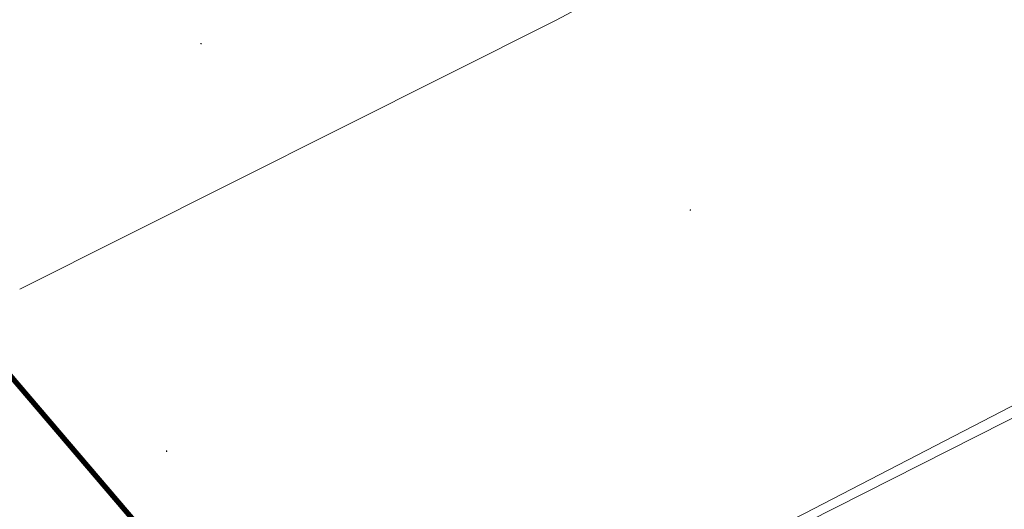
# Model space of a CAD drawing. Header units: metres. Extents: x 163628 to 168255, y 402691 to 405367.
# Tile 1055 of 1056: x 165567.28 to 165576.47, y 404002.07 to 404006.64. Entities that reach past the tile are written whole.
import ezdxf

# ---------------------------------------------------------------- set-up
doc = ezdxf.new("R2010")
doc.units = ezdxf.units.M
doc.linetypes.add('X-CA190022.004-UO-TXT_Tekst 1op200_v0.1$0$AL-TEKENBLADGRENS', pattern=[11.5, 2.5, -1.5, 1, -1.5, 1, -1.5, 2.5])
for name, color, linetype, lineweight in [('X-CA190022.004-UO-DTM inmeting_v0.1$0$B-WE-OG-HOOGTEPUNT-S', 246, 'Continuous', 0), ('X-CA190022.004-UO-DTM inmeting_v0.1$0$B-WE-VH-KANTOPSLUITING_ACHTERKANTBAND-G', 246, 'Continuous', 0), ('X-CA190022.004-UO-DTM inmeting_v0.1$0$B-WE-VH-KANTOPSLUITING_VOORKANTBAND-G', 246, 'Continuous', 0), ('X-CA190022.004-UO-DTM inmeting_v0.1$0$B-WE-VH-VERHARDING_KLINKERS-G', 246, 'Continuous', 0), ('X-CA190022.004-UO-TXT_Tekst 1op200_v0.1$0$X-XX-AL-TEKENBLADGRENS-G', 7, 'X-CA190022.004-UO-TXT_Tekst 1op200_v0.1$0$AL-TEKENBLADGRENS', 35)]:
    doc.layers.add(name, color=color, linetype=linetype, lineweight=lineweight)
doc.layers.add('X-CA190022.004-UO-DTM inmeting_v0.1$0$X-XX-AL-MEETPUNT-S', color=246, linetype='Continuous', lineweight=0, plot=False)

# ---------------------------------------------------------------- blocks, each defined once
blk = doc.blocks.new('X-CA190022.004-UO-DTM inmeting_v0.1$0$SOG-HOOGTEPUNT-SO')
for p, q in [((-0.5, 0), (0.5, 0)), ((0, 0.5), (0, -0.5))]:
    blk.add_line(p, q)
blk = doc.blocks.new('X-CA190022.004-UO-DTM inmeting_v0.1$0$punt')
at = {"color": 0, "lineweight": -2}
blk.add_line((0, 0), (0, 0), dxfattribs=at)

msp = doc.modelspace()

# ---------------------------------------------------------------- linework, layer by layer
at = {"layer": 'X-CA190022.004-UO-DTM inmeting_v0.1$0$B-WE-VH-KANTOPSLUITING_ACHTERKANTBAND-G'}
msp.add_polyline3d([(165569.956, 403999.582, 9.083), (165574.636, 404001.951, 9.056), (165578.85, 404004.084, 9.027), (165578.804, 404004.202, 9.022)], dxfattribs=at)
at = {"layer": 'X-CA190022.004-UO-DTM inmeting_v0.1$0$B-WE-VH-KANTOPSLUITING_VOORKANTBAND-G'}
msp.add_polyline3d([(165569.91, 403999.68, 9.1), (165574.608, 404002.03, 9.066), (165578.804, 404004.202, 9.022)], dxfattribs=at)
at = {"layer": 'X-CA190022.004-UO-DTM inmeting_v0.1$0$B-WE-VH-VERHARDING_KLINKERS-G'}
msp.add_polyline3d([(165575.721, 404008.46, 9.142), (165572.281, 404006.633, 9.268), (165567.276, 404004.125, 9.291)], dxfattribs=at)
at = {"layer": 'X-CA190022.004-UO-TXT_Tekst 1op200_v0.1$0$X-XX-AL-TEKENBLADGRENS-G', "const_width": 0.05, "flags": 128}
msp.add_lwpolyline([(165560.5656, 404011.0801), (165593.3689, 403972.6296)], dxfattribs=at)

# ---------------------------------------------------------------- block references
at = {"layer": 'X-CA190022.004-UO-DTM inmeting_v0.1$0$B-WE-OG-HOOGTEPUNT-S', "linetype": 'ByBlock', "lineweight": -2, "xscale": 0.01, "yscale": 0.01, "zscale": 0.01}
for p in [(165568.97, 404006.418, 9.253), (165573.541, 404004.863, 9.276), (165568.648, 404002.612, 9.299)]:
    msp.add_blockref('X-CA190022.004-UO-DTM inmeting_v0.1$0$SOG-HOOGTEPUNT-SO', p, dxfattribs=at)
at = {"layer": 'X-CA190022.004-UO-DTM inmeting_v0.1$0$X-XX-AL-MEETPUNT-S', "linetype": 'ByBlock', "lineweight": -2}
msp.add_blockref('X-CA190022.004-UO-DTM inmeting_v0.1$0$punt', (165572.281, 404006.633, 9.268), dxfattribs=at)

doc.saveas('drawing.dxf')
